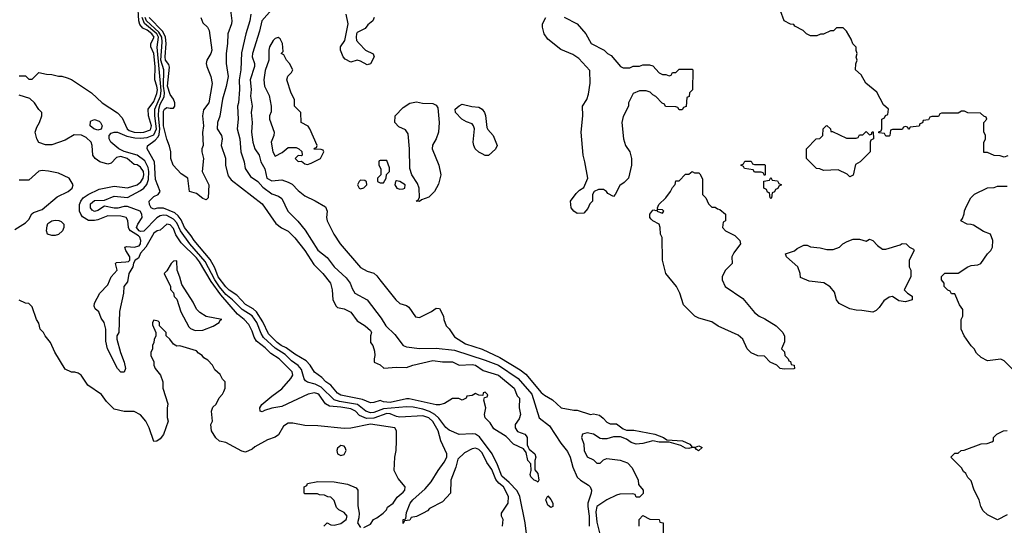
# Model space of a CAD drawing. Header units: inches. Extents: x 2380053 to 2584298, y 380219 to 546618.
# Tile 457 of 656: x 2510674 to 2516672, y 452015 to 455096. Entities that reach past the tile are written whole.
import ezdxf

# ---------------------------------------------------------------- set-up
doc = ezdxf.new("R2010")
doc.units = ezdxf.units.IN
doc.header["$MEASUREMENT"] = 0
doc.layers.add('C5415', color=7, linetype='Continuous')

msp = doc.modelspace()

# ---------------------------------------------------------------- linework, layer by layer
at = {"layer": 'C5415', "color": 2}
for points, elevation in [([(2510670, 454754), (2510710, 454754), (2510730, 454734), (2510750, 454734), (2510790, 454774), (2510836.4, 454763.6), (2510870, 454762), (2510910, 454751.3), (2510930, 454751.3), (2510962, 454742), (2510990, 454731), (2511110.6, 454650.6), (2511176, 454590), (2511270, 454527.7), (2511298.7, 454498.7), (2511329.1, 454430), (2511341.4, 454421.4), (2511370, 454410.3), (2511410, 454409.2), (2511430, 454410.3), (2511470, 454424.2), (2511477.2, 454450), (2511458.4, 454510), (2511456.2, 454550), (2511490, 454597), (2511510, 454645.5), (2511512.2, 454667.8), (2511509.8, 454690), (2511496.5, 454730), (2511498.9, 454810), (2511491.7, 454890), (2511473.1, 454930), (2511472, 454950), (2511492.3, 454990), (2511479.3, 455010), (2511450, 455032.2), (2511424, 455044), (2511406.2, 455066.2), (2511400.2, 455090), (2511394.1, 455190)], 38), ([(2511956.4, 455170), (2511965.5, 455090), (2511963, 455070), (2511940.7, 455010), (2511940.5, 454950), (2511930.5, 454889.5), (2511930.5, 454830), (2511944.4, 454750), (2511931.9, 454688.1), (2511909, 454611), (2511892.2, 454507.8), (2511879.3, 454470), (2511877.3, 454430), (2511904, 454390), (2511907.3, 454370), (2511901, 454330), (2511927.1, 454252.9), (2511927.5, 454207.5), (2511943.7, 454143.7), (2511961.2, 454121.2), (2512150, 453973.4), (2512234, 453854), (2512268.7, 453828.7), (2512310, 453807.3), (2512350, 453767.3), (2512410, 453690.5), (2512464.9, 453604.9), (2512520.7, 453550), (2512566.8, 453490), (2512577.3, 453450), (2512581, 453390), (2512602, 453350), (2512610, 453342), (2512650, 453334.8), (2512690, 453314.8), (2512730, 453261), (2512778, 453230), (2512810, 453202), (2512816, 453190), (2512811.1, 453168.9), (2512811.3, 453130), (2512824.7, 453110), (2512835.3, 453075.3), (2512838, 453050), (2512832, 453030), (2512834, 453010), (2512870, 452992), (2512891.6, 452971.6), (2512970, 452979.1), (2513030, 452976.3), (2513068, 452990), (2513190, 453019.3), (2513249.4, 453010.6), (2513310, 453011), (2513351, 452991), (2513430, 452994.9), (2513450, 452991.8), (2513498, 452958), (2513590, 452930.4), (2513686, 452850), (2513703.5, 452803.5), (2513718, 452790), (2513716, 452730), (2513724, 452690), (2513715.9, 452664.1), (2513691.3, 452630), (2513691.3, 452610), (2513706.4, 452586.4), (2513750, 452571), (2513759.8, 452559.8), (2513766, 452550), (2513766, 452506), (2513770.9, 452490.9), (2513778, 452478), (2513811.3, 452450), (2513818, 452430), (2513811.3, 452410), (2513812.7, 452352.7), (2513831, 452330), (2513836, 452290), (2513830, 452278), (2513824.7, 452284.7), (2513808, 452290), (2513788, 452310), (2513784, 452324), (2513788.7, 452350), (2513788, 452390), (2513769.3, 452409.3), (2513758, 452458), (2513742, 452482), (2513682, 452510), (2513637, 452557), (2513562.7, 452602.7), (2513538.9, 452638.9), (2513509.5, 452669.5), (2513506, 452690), (2513512.3, 452730), (2513502, 452778), (2513506, 452794), (2513522, 452798), (2513526, 452810), (2513510, 452826), (2513498, 452822), (2513494, 452806), (2513470, 452808), (2513450, 452818), (2513430, 452806), (2513398, 452802), (2513394, 452790), (2513370, 452778), (2513348.4, 452788.4), (2513310, 452788.7), (2513262, 452758), (2513230.7, 452749.3), (2513210, 452749.5), (2513046.5, 452786.5), (2513030, 452786.6), (2512930, 452763.5), (2512890, 452767.1), (2512870, 452776.2), (2512830, 452763.6), (2512810, 452762), (2512762, 452782), (2512630, 452808.4), (2512610, 452820.9), (2512569.7, 452869.7), (2512539.3, 452890), (2512515.1, 452915.1), (2512470, 452949), (2512443.7, 452990), (2512418.2, 453018.2), (2512350, 453056.9), (2512296.5, 453096.5), (2512266.3, 453110), (2512243, 453130), (2512190, 453181.6), (2512155, 453255), (2512116.8, 453316.8), (2512094.9, 453334.9), (2512050, 453360.5), (2511996.9, 453416.9), (2511950, 453448.4), (2511930, 453468.3), (2511882.4, 453530), (2511863.1, 453583.1), (2511834.9, 453634.9), (2511736, 453750), (2511718.7, 453778.7), (2511677.2, 453830), (2511657, 453877), (2511640, 453900), (2511618.3, 453918.3), (2511550, 453948.3), (2511512.3, 453947.7), (2511490, 453941.2), (2511475.3, 453950), (2511464, 453970), (2511462, 453990), (2511490, 454018.8), (2511518, 454030), (2511529, 454050), (2511501.3, 454121.3), (2511494, 454230), (2511449.6, 454310), (2511451.7, 454328.3), (2511498.7, 454361.3), (2511517.2, 454382.8), (2511522.7, 454397.3), (2511526.5, 454430), (2511518.5, 454510), (2511520.5, 454550), (2511530, 454580.3), (2511553.5, 454626.5), (2511556.5, 454650), (2511549.9, 454690.1), (2511552.7, 454790), (2511533.7, 454850), (2511541.9, 454958.1), (2511539.9, 454990), (2511520.9, 455020.9), (2511447, 455090), (2511438, 455110)], 30), ([(2512080.7, 455130), (2512076.4, 455090), (2512050.4, 455010), (2512025.5, 454894.5), (2512020.4, 454790), (2512010.4, 454730), (2512012.2, 454670), (2512006, 454590), (2512000.4, 454570), (2512004, 454490), (2511998.8, 454430), (2512014.9, 454370), (2512020.5, 454290), (2512042, 454230), (2512047.7, 454190), (2512079.9, 454139.9), (2512124.9, 454110), (2512155.6, 454075.6), (2512210, 454034.8), (2512250, 454020.7), (2512270, 454006), (2512306.8, 453930), (2512368.3, 453868.3), (2512413, 453813), (2512490, 453691), (2512547.3, 453647.3), (2512590, 453591), (2512663.4, 453523.4), (2512687.3, 453490), (2512698.5, 453458.5), (2512716, 453430), (2512791, 453390), (2512876.4, 453276.4), (2512904, 453230), (2512958, 453178), (2513010, 453111), (2513030, 453102.8), (2513110, 453093), (2513210, 453094), (2513322.4, 453082.4), (2513510, 453022.3), (2513590, 452990.3), (2513710, 452910.3), (2513794.2, 452814.2), (2513838.7, 452670), (2513900.8, 452620.8), (2513970, 452514.8), (2514010, 452464), (2514026.7, 452430), (2514043.1, 452370), (2514069.1, 452309.1), (2514089.1, 452289.1), (2514138.9, 452258.9), (2514148.7, 452248.7), (2514156.4, 452230), (2514155.8, 452210), (2514135.3, 452150), (2514134.7, 452130), (2514142.4, 452070), (2514142.4, 452010)], 34), ([(2512210, 455158), (2512148.2, 455090), (2512134.7, 455025.3), (2512092.2, 454890), (2512090.4, 454870), (2512103.1, 454830), (2512103.7, 454810), (2512077, 454730), (2512084.4, 454670), (2512080.4, 454630), (2512090.4, 454570), (2512083, 454530), (2512090.4, 454470), (2512086.7, 454410), (2512094.4, 454350), (2512105.5, 454310), (2512131.5, 454271.5), (2512141.6, 454230), (2512167.1, 454187.1), (2512179.3, 454130), (2512210, 454113.7), (2512270, 454120.5), (2512310, 454106.4), (2512333.6, 454093.6), (2512370, 454055.5), (2512410, 454022.8), (2512473.2, 453993.2), (2512536.3, 453956.3), (2512546.8, 453930), (2512542.8, 453890), (2512546.8, 453870), (2512586.8, 453790), (2512626.8, 453730), (2512750, 453586.8), (2512790, 453562.8), (2512830, 453551), (2512850, 453536), (2512866.8, 453510), (2512966, 453390), (2512990, 453366.8), (2513030, 453354), (2513044.5, 453344.5), (2513085.4, 453285.4), (2513110, 453282), (2513183.1, 453316.9), (2513210, 453338), (2513230, 453336), (2513256, 453290), (2513258, 453270), (2513271.1, 453231.1), (2513290, 453212), (2513323, 453163), (2513390, 453121.3), (2513490, 453088.4), (2513598.2, 453038.2), (2513723.2, 452963.2), (2513756.7, 452936.7), (2513850, 452824.9), (2513870, 452807.3), (2513919.8, 452779.8), (2513972, 452730), (2514050, 452716.3), (2514070, 452717.3), (2514150, 452690.8), (2514170, 452694), (2514206.4, 452686.4), (2514228.8, 452668.8), (2514250, 452643), (2514270, 452633), (2514310, 452633), (2514350, 452603), (2514370, 452594.9), (2514415.8, 452595.8), (2514542, 452570), (2514596, 452550), (2514616.8, 452536.8), (2514711.3, 452530), (2514756, 452510), (2514770, 452491.3), (2514790, 452491), (2514810, 452498.8), (2514830.7, 452490), (2514809.5, 452469.5), (2514796.4, 452476.4), (2514788, 452488), (2514770, 452488.7), (2514750, 452482.7), (2514730, 452485.1), (2514701.6, 452501.6), (2514630, 452522), (2514570, 452522.4), (2514530, 452529.7), (2514470, 452513.3), (2514430, 452509.4), (2514399.1, 452519.1), (2514370, 452539.3), (2514334.2, 452554.2), (2514290, 452554.7), (2514250, 452542.7), (2514222, 452542), (2514210, 452544), (2514168.7, 452570), (2514130, 452578.4), (2514102.8, 452570), (2514096, 452550), (2514111, 452510), (2514111.3, 452470), (2514130, 452432), (2514170, 452414), (2514190, 452394), (2514210, 452394), (2514230, 452414), (2514250, 452422), (2514331.1, 452411.1), (2514375.3, 452395.3), (2514405.4, 452365.4), (2514442, 452290), (2514443.6, 452263.6), (2514472, 452230), (2514471.6, 452208.4), (2514450, 452186), (2514430, 452186), (2514422, 452202), (2514407.3, 452207.3), (2514330, 452204), (2514310, 452199), (2514250, 452169.3), (2514190, 452129.2), (2514182.8, 452097.2), (2514190, 452034), (2514210, 451952)], 38), ([(2512832, 455110), (2512824.7, 455090), (2512795.3, 455064.7), (2512778, 455042), (2512730, 455018), (2512726, 455010), (2512722.8, 454990), (2512726, 454970), (2512741, 454950), (2512781, 454910), (2512827.7, 454887.7), (2512832.7, 454870), (2512810, 454828), (2512790, 454822), (2512750, 454844), (2512730, 454849), (2512690, 454838), (2512656.5, 454856.5), (2512644, 454870), (2512628.7, 454910), (2512628, 454930), (2512654, 454970), (2512675.3, 455070), (2512662, 455130)], 38), ([(2516692.7, 454267.3), (2516670, 454258), (2516647.3, 454267.3), (2516610, 454268), (2516570, 454286), (2516547.3, 454287.3), (2516547.3, 454347.3), (2516558, 454370), (2516558, 454390), (2516547.3, 454412.7), (2516546, 454470), (2516566, 454490), (2516562, 454502), (2516547.3, 454507.3), (2516527.3, 454527.3), (2516450, 454528), (2516430, 454538), (2516410, 454538), (2516390, 454526), (2516290, 454526), (2516278, 454522), (2516270, 454506), (2516230, 454506), (2516218, 454502), (2516210, 454486), (2516178, 454482), (2516172.7, 454467.3), (2516158, 454462), (2516152.7, 454447.3), (2516098, 454442), (2516090, 454426), (2516082, 454442), (2516070, 454446), (2516058, 454442), (2516050, 454426), (2515990, 454426), (2515978, 454422), (2515974, 454390), (2515970, 454386), (2515950, 454386), (2515942, 454402), (2515907.3, 454407.3), (2515907.3, 454412.7), (2515922, 454418), (2515926, 454430), (2515926, 454490), (2515942, 454498), (2515947.3, 454512.7), (2515962, 454518), (2515966, 454550), (2515936.4, 454576.4), (2515894.6, 454654.6), (2515828, 454710), (2515800.4, 454760.4), (2515766, 454790), (2515767.3, 454827.3), (2515775.3, 454850), (2515768.7, 454868.7), (2515775.3, 454890), (2515768.9, 454908.9), (2515768.4, 454928.4), (2515749.1, 454949.1), (2515738, 454978), (2515710, 455026), (2515690, 455046), (2515650, 455046), (2515631.6, 455028.4), (2515612.7, 455027.3), (2515570, 455008), (2515552.7, 455007.3), (2515530, 454998), (2515490, 454998), (2515466, 455010), (2515446, 455030), (2515396.4, 455056.4), (2515390, 455066), (2515370, 455068), (2515330, 455088.7), (2515308.7, 455150)], 38), ([(2513764.5, 451930), (2513753.6, 452030), (2513721.1, 452190), (2513704.1, 452224.1), (2513655.4, 452275.4), (2513610, 452314.7), (2513584.2, 452384.2), (2513552.6, 452450), (2513474.5, 452554.5), (2513450, 452569.6), (2513430, 452571.8), (2513350, 452568), (2513290, 452594.5), (2513270, 452611.8), (2513227.5, 452667.5), (2513202, 452690), (2513170, 452708.9), (2513130, 452722.2), (2513070, 452734), (2513030, 452736.8), (2512890, 452725), (2512830, 452701.8), (2512810, 452699.7), (2512782, 452710), (2512730.5, 452750.5), (2512621.2, 452770), (2512590, 452779.8), (2512510, 452856.8), (2512474.2, 452874.2), (2512427.1, 452887.1), (2512415.2, 452895.2), (2512406.6, 452906.6), (2512390, 452963.7), (2512370, 452989.7), (2512330, 453016.4), (2512290, 453056.1), (2512230, 453093.8), (2512159.7, 453159.7), (2512144.2, 453184.2), (2512118.5, 453250), (2512090.5, 453290.5), (2512028.5, 453330), (2511970, 453389.8), (2511930, 453421.6), (2511890, 453467.9), (2511861.5, 453510), (2511802.9, 453622.9), (2511710.7, 453730), (2511653.3, 453810), (2511630, 453857.7), (2511610, 453879.8), (2511570, 453902.2), (2511550, 453905.8), (2511530, 453901.4), (2511510, 453888.3), (2511430, 453807.1), (2511410, 453805), (2511400.5, 453810), (2511385.3, 453830), (2511392.6, 453850), (2511419.3, 453890), (2511418.2, 453910), (2511406.6, 453930), (2511330, 453956.9), (2511310, 453958), (2511271.8, 453948.2), (2511250, 453947.9), (2511190, 453960.7), (2511150, 453932.4), (2511130, 453927.7), (2511115.9, 453935.9), (2511105.3, 453950), (2511105.8, 453974.2), (2511130, 453993.8), (2511190, 453997.1), (2511250, 454020.9), (2511330, 454013), (2511410, 454054.6), (2511430, 454070.3), (2511447.8, 454092.2), (2511457.9, 454122.1), (2511460.3, 454170), (2511455.9, 454195.9), (2511435.9, 454235.9), (2511390, 454269.7), (2511310, 454292.2), (2511277, 454310), (2511229.4, 454350), (2511218, 454370), (2511219, 454390), (2511230, 454404.7), (2511249, 454411), (2511270, 454410.7), (2511326.4, 454386.4), (2511375.3, 454375.3), (2511410, 454373.5), (2511450, 454378.2), (2511490, 454395.2), (2511506.2, 454430), (2511496.4, 454510), (2511497.3, 454550), (2511531, 454630), (2511534.8, 454665.2), (2511512.1, 454927.9), (2511519.9, 454990), (2511509.2, 455010), (2511433.6, 455073.6), (2511419.9, 455110)], 34), ([(2511778, 455110), (2511790, 455076), (2511817.3, 455050), (2511827.3, 455030), (2511844, 454910), (2511838.8, 454890), (2511814, 454850), (2511810.6, 454830), (2511814, 454810), (2511837.3, 454750), (2511846.4, 454706.4), (2511826, 454590), (2511792.7, 454547.3), (2511786.4, 454510), (2511793, 454450), (2511787.9, 454407.9), (2511790.4, 454330.4), (2511782.4, 454310), (2511782.4, 454290), (2511793.7, 454250), (2511784.7, 454170), (2511826, 454090), (2511821, 454010), (2511810, 453999), (2511790, 454006), (2511750, 454036), (2511708.7, 454050), (2511698, 454130), (2511656.4, 454156.4), (2511608.7, 454210), (2511595.3, 454250), (2511594, 454290), (2511585.6, 454325.6), (2511570, 454368), (2511550, 454449), (2511550, 454538), (2511556, 454550), (2511570, 454562), (2511590, 454556.3), (2511610, 454557.3), (2511619.5, 454570), (2511618.7, 454590), (2511610.9, 454610.9), (2511590, 454641.2), (2511574.5, 454690), (2511586.9, 454806.9), (2511582.7, 454822.7), (2511562.2, 454850), (2511559.8, 454870), (2511566.6, 454950), (2511561.7, 454990), (2511544.7, 455024.7), (2511462.3, 455110)], 26), ([(2513990, 455111), (2514070.6, 455070.6), (2514122, 455010), (2514154, 454950), (2514234, 454910), (2514254, 454890), (2514276.9, 454876.9), (2514334, 454810), (2514350, 454802), (2514390, 454802), (2514410, 454812), (2514450, 454812), (2514470, 454822), (2514510, 454822), (2514530, 454814), (2514570, 454772), (2514590, 454762), (2514610, 454762), (2514630, 454754), (2514642, 454758), (2514650, 454774), (2514670, 454774), (2514690, 454794), (2514770, 454794), (2514774, 454790), (2514771.6, 454668.4), (2514754, 454650), (2514752.7, 454627.3), (2514738, 454622), (2514732.7, 454567.3), (2514718, 454562), (2514710, 454546), (2514690, 454546), (2514682, 454562), (2514670, 454566), (2514607.3, 454567.3), (2514602, 454582), (2514587.3, 454587.3), (2514548.4, 454628.4), (2514530, 454638), (2514514, 454654), (2514490, 454662), (2514450, 454662), (2514410, 454646), (2514382, 454590), (2514382, 454570), (2514350, 454506), (2514341, 454470), (2514351.3, 454370), (2514364.7, 454330), (2514390.7, 454290.7), (2514401, 454250), (2514401, 454210), (2514382, 454130), (2514356.9, 454103.1), (2514330, 454086), (2514302, 454030), (2514290, 454018), (2514256.4, 454036.4), (2514248, 454050), (2514230, 454062), (2514199.6, 454060.4), (2514174, 454050), (2514162, 454030), (2514162, 453990), (2514146.4, 453973.6), (2514135.3, 453944.7), (2514110, 453918), (2514070, 453915.3), (2514048.9, 453928.9), (2514034, 453950), (2514029, 453990), (2514063.1, 454036.9), (2514083.1, 454056.9), (2514110, 454074), (2514135.3, 454130), (2514117.2, 454230), (2514105.2, 454270), (2514094, 454410), (2514104, 454510), (2514102, 454570), (2514128.7, 454610), (2514138, 454642), (2514148.7, 454710), (2514147.3, 454787.3), (2514080.4, 454860.4), (2514043.1, 454883.1), (2513970, 454915.3), (2513890, 454978), (2513868.7, 455010), (2513858, 455050), (2513858, 455070), (2513878, 455110)], 38), ([(2513615.3, 452010), (2513618, 452050), (2513608, 452070), (2513608, 452090), (2513649.1, 452150.9), (2513652.3, 452190), (2513621.6, 452250), (2513592.8, 452272.8), (2513574.9, 452294.9), (2513550, 452355.1), (2513518.7, 452398.7), (2513490, 452456.2), (2513470, 452476.2), (2513450, 452485.1), (2513430, 452480.9), (2513383.7, 452456.3), (2513342, 452418), (2513331.3, 452370), (2513301, 452290), (2513298, 452210), (2513250, 452158), (2513170, 452118), (2513156.9, 452103.1), (2513131.3, 452088.7), (2513090, 452068), (2513058, 452062), (2513050, 452046), (2513018, 452042), (2513010, 452026), (2513008.7, 452050), (2513026, 452054), (2513030, 452094), (2513053.2, 452150), (2513069.5, 452170), (2513143.1, 452236.9), (2513179.8, 452280.2), (2513222.6, 452350), (2513260.4, 452399.6), (2513276, 452430), (2513276, 452450), (2513238.3, 452530), (2513223.5, 452590), (2513190, 452648), (2513165.1, 452670), (2513130, 452681.5), (2512990, 452674.3), (2512970, 452677.4), (2512930, 452694.8), (2512910, 452695.5), (2512831.4, 452668.6), (2512786, 452666), (2512743.8, 452683.8), (2512719.7, 452710), (2512690, 452725.7), (2512630, 452735.8), (2512560.1, 452740.1), (2512535.6, 452755.6), (2512498, 452810), (2512490, 452817), (2512470, 452822.7), (2512430, 452814), (2512270, 452739.3), (2512210, 452729.4), (2512164.9, 452715.1), (2512150, 452706), (2512138, 452710), (2512137.2, 452730), (2512149.6, 452750.4), (2512210, 452802.8), (2512270, 452846.8), (2512326, 452910), (2512337, 452930), (2512333.6, 452950), (2512254, 453030), (2512202.8, 453062.8), (2512170, 453095.6), (2512117.2, 453137.2), (2512101.2, 453161.2), (2512090, 453198), (2512070, 453239), (2512041.2, 453270), (2512001.2, 453301.2), (2511898.6, 453418.6), (2511840.6, 453500.6), (2511770, 453620.4), (2511750, 453645.3), (2511656.8, 453736.8), (2511625.2, 453785.2), (2511610, 453822.7), (2511590, 453845.1), (2511570, 453849.3), (2511530, 453812.7), (2511510.9, 453809.1), (2511490, 453795.3), (2511442, 453710), (2511410, 453674), (2511396.5, 453643.5), (2511378, 453630), (2511367.1, 453612.9), (2511362, 453590), (2511339.3, 453550), (2511330, 453499), (2511307.7, 453470), (2511306.8, 453430), (2511282.5, 453317.5), (2511277.3, 453190), (2511266, 453170), (2511266, 453150), (2511287.3, 453067.3), (2511310.7, 453010), (2511318, 452970), (2511310, 452948.7), (2511290, 452948.7), (2511269, 452970), (2511208.9, 453091.1), (2511198, 453138), (2511199, 453210), (2511188.7, 453250), (2511170, 453278), (2511155.5, 453315.5), (2511134, 453334), (2511128, 453350), (2511128.7, 453368.7), (2511161.2, 453430), (2511210, 453480.7), (2511231.3, 453530), (2511267, 453570), (2511257.2, 453610), (2511263.3, 453616.7), (2511319.4, 453620.6), (2511336.6, 453623.4), (2511344.5, 453630), (2511345.6, 453650), (2511320.4, 453690), (2511314, 453710), (2511326.3, 453713.7), (2511370, 453710.7), (2511401, 453719), (2511409.8, 453730.2), (2511411.6, 453750), (2511406.5, 453770), (2511398.3, 453778.3), (2511349.3, 453810), (2511340.4, 453820.4), (2511335.6, 453830), (2511332.1, 453872.1), (2511322, 453890), (2511290, 453899.5), (2511210, 453900.7), (2511150, 453876.2), (2511130, 453871.8), (2511092.5, 453872.5), (2511055.3, 453895.3), (2511046, 453910), (2511038, 453930), (2511039, 453970), (2511046, 453990), (2511060.9, 454010), (2511090, 454030.4), (2511156.9, 454063.1), (2511250, 454081.7), (2511330, 454072), (2511390, 454090.3), (2511412.5, 454107.5), (2511426, 454130), (2511430.6, 454150), (2511426.9, 454170), (2511410, 454198), (2511390, 454211.2), (2511370, 454214), (2511327.6, 454250), (2511290, 454262.5), (2511263.2, 454256.8), (2511230, 454222), (2511210, 454215.1), (2511162, 454230), (2511134, 454250), (2511119, 454270), (2511115.1, 454330), (2511109.2, 454350), (2511078.3, 454378.3), (2511050, 454392), (2511006.4, 454393.6), (2510950, 454361.2), (2510870, 454334), (2510830, 454334), (2510790, 454348.7), (2510777.2, 454370), (2510768.7, 454410), (2510778, 454442), (2510794, 454470), (2510808.7, 454510), (2510808, 454530), (2510790, 454548), (2510764, 454590), (2510735.5, 454615.5), (2510670, 454635.3)], 38), ([(2510643.1, 453816.9), (2510710, 453858), (2510730, 453878), (2510747.5, 453912.5), (2510758, 453922), (2510810, 453938.8), (2510902.7, 454017.3), (2510968.7, 454050), (2510994, 454070), (2510999, 454090), (2510975.3, 454130), (2510910, 454161.2), (2510850, 454173.2), (2510810, 454177.2), (2510790, 454174), (2510730, 454119), (2510670, 454117.2)], 42), ([(2516754.6, 452934.6), (2516670, 453018), (2516650, 453028), (2516570, 453018), (2516530, 453038), (2516503.1, 453063.1), (2516488, 453090), (2516469.1, 453109.1), (2516428, 453170), (2516408, 453210), (2516408, 453270), (2516418, 453290), (2516418, 453330), (2516399, 453359), (2516370, 453426), (2516350, 453426), (2516342, 453442), (2516327.3, 453447.3), (2516306, 453470), (2516306, 453490), (2516288, 453510), (2516288.4, 453531.6), (2516308.4, 453551.6), (2516390, 453552), (2516450, 453591), (2516470, 453598), (2516510, 453602), (2516528.9, 453611.1), (2516568.7, 453670), (2516588.7, 453690), (2516599, 453710), (2516602, 453750), (2516588.4, 453788.4), (2516544.7, 453804.7), (2516483.1, 453843.1), (2516470, 453848.7), (2516446, 453850), (2516406, 453870), (2516416.4, 453883.6), (2516427.3, 453912.7), (2516428.4, 453931.6), (2516440.4, 453959.6), (2516468, 454010), (2516490, 454032), (2516568.4, 454071.6), (2516610, 454074), (2516630, 454082), (2516690, 454082)], 38), ([(2512770, 452000.7), (2512810, 452022.8), (2512828.7, 452051.3), (2512850, 452061), (2512888.7, 452090), (2512908.7, 452110), (2512914, 452126), (2512948, 452150), (2512972.7, 452187.3), (2513010, 452218), (2513019, 452230), (2513022, 452250), (2512980.2, 452300.2), (2512955.3, 452350), (2512958, 452430), (2512968, 452470), (2512968.7, 452530), (2512968.7, 452590), (2512958, 452610), (2512810, 452631.8), (2512690, 452607.8), (2512650, 452604.7), (2512490, 452621.1), (2512410, 452622.4), (2512337.7, 452637.7), (2512310, 452638.4), (2512279.9, 452620.1), (2512250, 452566), (2512230, 452552.7), (2512183.4, 452536.6), (2512106.4, 452493.6), (2512090, 452478), (2512050, 452461.2), (2512027, 452467), (2511930, 452519), (2511890, 452528), (2511868.9, 452548.9), (2511842, 452590), (2511838, 452630), (2511848, 452650), (2511842, 452710), (2511850, 452734), (2511870, 452754), (2511888.4, 452791.6), (2511910, 452814), (2511918, 452830), (2511926, 452850), (2511926, 452890), (2511910, 452906), (2511894.6, 452934.6), (2511863.1, 452963.1), (2511848, 452990), (2511820.4, 453020.4), (2511796.4, 453036.4), (2511786, 453050), (2511763.1, 453063.1), (2511750, 453078), (2511650, 453108), (2511630, 453106), (2511610, 453118), (2511588.4, 453148.4), (2511566, 453170), (2511566, 453190), (2511526, 453230), (2511526, 453250), (2511518, 453258), (2511490, 453266), (2511482, 453250), (2511483.6, 453236.4), (2511502, 453190), (2511502, 453170), (2511492.7, 453147.3), (2511491.6, 453128.4), (2511482, 453110), (2511482, 453090), (2511472.7, 453067.3), (2511472, 453050), (2511491.1, 453011.1), (2511491.3, 452990), (2511498, 452970), (2511532, 452930), (2511544.7, 452890), (2511544.7, 452850), (2511576, 452756), (2511571.1, 452728.9), (2511571.1, 452671.1), (2511578, 452650), (2511550.6, 452569.4), (2511530, 452542), (2511510, 452528), (2511490, 452526), (2511462, 452610), (2511442, 452650), (2511410, 452688.7), (2511370, 452708.7), (2511310, 452709), (2511250, 452722), (2511202, 452770), (2511172.1, 452812.1), (2511089.3, 452869.3), (2511048, 452930), (2511030, 452942), (2511010, 452948.7), (2510988.9, 452948.9), (2510950, 452966), (2510888.7, 453070), (2510862, 453130), (2510828, 453170), (2510818, 453190), (2510798, 453210), (2510790, 453246), (2510775.3, 453270), (2510750, 453346), (2510730, 453366), (2510710, 453368), (2510670, 453386)], 42), ([(2516690, 452078), (2516630, 452048), (2516570, 452078), (2516543.1, 452103.1), (2516528, 452130), (2516518, 452170), (2516488, 452230), (2516470, 452286), (2516450, 452306), (2516438, 452330), (2516423.1, 452343.1), (2516410, 452366), (2516346, 452430), (2516370, 452454), (2516390, 452454), (2516408.4, 452471.6), (2516427.3, 452472.7), (2516530, 452512), (2516567.3, 452512.7), (2516596.4, 452523.6), (2516606, 452530), (2516606, 452550), (2516626, 452570), (2516666, 452590), (2516690, 452592)], 38), ([(2512526, 452010), (2512546, 452030), (2512570, 452018), (2512590, 452016), (2512630, 452026), (2512662, 452050), (2512668.7, 452070), (2512650, 452094), (2512618, 452110), (2512603.1, 452123.1), (2512590, 452166), (2512570, 452186), (2512550, 452188), (2512530, 452198), (2512500.4, 452200.4), (2512487.3, 452207.3), (2512410, 452206), (2512406, 452210), (2512406, 452250), (2512422, 452258), (2512426, 452270), (2512490, 452281), (2512590, 452280.7), (2512670, 452266), (2512723, 452243), (2512733, 452230), (2512733.2, 452133.2), (2512741, 452090), (2512739.8, 452060.2), (2512731, 452030), (2512750, 452001)], 42), ([(2514448, 452010), (2514448, 452050), (2514470, 452074), (2514511.6, 452051.6), (2514570, 452051), (2514574, 452034), (2514594, 452030), (2514594, 451970)], 38)]:
    msp.add_lwpolyline(points, dxfattribs=dict(at, elevation=elevation))
for points, elevation in [([(2512247.3, 454987.3), (2512230, 454982), (2512218, 454970), (2512196, 454930), (2512191.3, 454910), (2512192, 454850), (2512170, 454786), (2512160.5, 454730), (2512165.5, 454690), (2512193.7, 454633.7), (2512206, 454570), (2512205.4, 454534.6), (2512196, 454510), (2512196, 454490), (2512224.7, 454410), (2512222, 454390), (2512206, 454350), (2512216, 454290), (2512230, 454264.7), (2512272.5, 454287.5), (2512310, 454318), (2512356.9, 454316.9), (2512374, 454310), (2512392.7, 454292.7), (2512394, 454270), (2512390, 454266), (2512370, 454268), (2512352, 454250), (2512370, 454232), (2512390, 454234), (2512410, 454218), (2512427.3, 454212.7), (2512450, 454222), (2512506, 454250), (2512526, 454290), (2512522, 454302), (2512510, 454306), (2512467.3, 454307.3), (2512470, 454314), (2512482, 454318), (2512486, 454330), (2512442, 454430), (2512430, 454448), (2512388, 454470), (2512386, 454530), (2512348, 454570), (2512348, 454610), (2512328.4, 454648.4), (2512302, 454730), (2512307.3, 454752.7), (2512330, 454774), (2512338, 454790), (2512318, 454830), (2512298, 454850), (2512282, 454882), (2512266, 454890), (2512278, 454902), (2512275.3, 454950), (2512260.4, 454980.4)], 42), ([(2513110, 453988), (2513088, 453990), (2513102, 453998), (2513108.4, 454011.6), (2513107, 454070), (2513097.4, 454097.4), (2513062, 454150), (2513049.4, 454190), (2513048, 454310), (2513039.6, 454399.6), (2513024.5, 454424.5), (2512983.7, 454443.7), (2512959, 454470), (2512961.2, 454510), (2513010, 454561), (2513050, 454586.8), (2513090, 454596.3), (2513127.9, 454587.9), (2513190, 454584.9), (2513210, 454576), (2513219.9, 454559.9), (2513228.4, 454470), (2513224.4, 454410), (2513210.4, 454370), (2513187.8, 454332.2), (2513187, 454310), (2513226.4, 454210), (2513239.3, 454150), (2513225.8, 454094.2), (2513201, 454050), (2513165.4, 454014.6), (2513122, 453998)], 38), ([(2513510, 454268), (2513490, 454278), (2513470, 454288.7), (2513449.2, 454310), (2513439.3, 454330), (2513436, 454350), (2513445.2, 454430), (2513439, 454450), (2513430, 454462), (2513394.6, 454474.6), (2513368, 454490), (2513328, 454530), (2513326, 454550), (2513350, 454571.3), (2513370, 454581), (2513427.1, 454567.1), (2513470, 454562.8), (2513491, 454550), (2513506, 454530), (2513512, 454512), (2513519.9, 454439.9), (2513526, 454426), (2513558.8, 454390), (2513582, 454330), (2513572.7, 454307.3), (2513530, 454268)], 38), ([(2511150, 454422.9), (2511126, 454430), (2511103.6, 454450), (2511105.3, 454474.7), (2511110, 454480.7), (2511130, 454487.7), (2511157.6, 454477.6), (2511166.8, 454470), (2511176, 454450), (2511170, 454429.2)], 34), ([(2515614, 454414), (2515626, 454414), (2515710, 454374), (2515770, 454374), (2515782, 454378), (2515790, 454394), (2515810, 454394), (2515830, 454414), (2515850, 454394), (2515862, 454398), (2515867.3, 454412.7), (2515872.7, 454412.7), (2515874, 454370), (2515858, 454362), (2515854, 454350), (2515854, 454290), (2515794, 454230), (2515766, 454214), (2515750, 454148), (2515730, 454138), (2515714, 454154), (2515660.4, 454180.4), (2515570, 454178), (2515547.3, 454187.3), (2515528.4, 454188.4), (2515466, 454250), (2515466, 454310), (2515526, 454370), (2515547.3, 454372.7), (2515566, 454390), (2515568, 454430), (2515586, 454450), (2515590, 454451.3), (2515612, 454430)], 38), ([(2512910, 454238), (2512870, 454238), (2512863.6, 454236.4), (2512862, 454230), (2512862, 454210), (2512872.7, 454187.3), (2512874, 454150), (2512854, 454130), (2512854, 454110), (2512870, 454102), (2512890, 454102), (2512906, 454130), (2512907.3, 454152.7), (2512926, 454170), (2512926, 454194)], 42), ([(2515150, 454214), (2515210, 454214), (2515214, 454210), (2515214, 454150), (2515210, 454146), (2515202, 454162), (2515190, 454166), (2515150, 454166), (2515142, 454182), (2515088.4, 454188.4), (2515082, 454202), (2515066, 454210), (2515082, 454218), (2515090, 454234), (2515130, 454234), (2515138, 454218)], 38), ([(2514890, 453954), (2514910, 453954), (2514923.6, 453943.6), (2514939.6, 453939.6), (2514974, 453910), (2514974, 453870), (2514958, 453862), (2514954, 453830), (2514974, 453810), (2515030, 453781), (2515061, 453750), (2515064.7, 453730), (2515023.6, 453676.4), (2515012, 453650), (2515014, 453610), (2514971.6, 453568.4), (2514952, 453530), (2514952, 453510), (2514972, 453470), (2515078, 453398), (2515150, 453311), (2515178, 453290), (2515213.2, 453273.2), (2515282, 453230), (2515322, 453190), (2515332.7, 453167.3), (2515332.7, 453132.7), (2515314, 453090), (2515331.6, 453071.6), (2515334, 453050), (2515354, 453030), (2515358, 453018), (2515370, 453014), (2515374, 452994), (2515392, 452990), (2515394, 452970), (2515390, 452968), (2515330, 452966), (2515306, 452970), (2515286, 452990), (2515246, 453010), (2515210, 453046), (2515170, 453048), (2515130, 453066), (2515106, 453090), (2515078, 453150), (2515050, 453174), (2514929.2, 453229.2), (2514890, 453255.3), (2514810, 453278), (2514786, 453290), (2514718, 453358), (2514695.3, 453430), (2514675.3, 453470), (2514609.1, 453549.1), (2514588.9, 453631.1), (2514588.4, 453768.4), (2514578, 453790), (2514575.3, 453830), (2514568.7, 453850), (2514529.6, 453869.6), (2514520.1, 453880.1), (2514513.2, 453890), (2514512.7, 453910), (2514530, 453936), (2514536.9, 453936.9), (2514547.3, 453932.7), (2514558, 453938), (2514554, 453930), (2514590, 453918), (2514597.2, 453930), (2514590, 453937.2), (2514560.4, 453940.4), (2514558, 453950), (2514568, 453970), (2514609.1, 454010.9), (2514638, 454050), (2514650, 454074), (2514667.3, 454092.7), (2514670, 454114), (2514690, 454114), (2514730, 454154), (2514750, 454154), (2514770, 454172), (2514783.6, 454163.6), (2514810, 454162), (2514816.9, 454156.9), (2514832.7, 454127.3), (2514834, 454030), (2514854, 454010), (2514870, 453974)], 38), ([(2512750, 454118), (2512742, 454110), (2512732, 454090), (2512742, 454070), (2512750, 454066), (2512770, 454072), (2512788, 454090), (2512787.3, 454107.3), (2512776.4, 454116.4)], 42), ([(2512970, 454114), (2512962, 454110), (2512958.8, 454090), (2512971, 454070), (2512990, 454062.4), (2513010, 454064.4), (2513019.3, 454070), (2513020.9, 454090), (2512990, 454109.3)], 42), ([(2515250, 454006), (2515246, 454010), (2515242, 454042), (2515230, 454046), (2515222, 454062), (2515206, 454070), (2515207.3, 454112.7), (2515242, 454118), (2515250, 454134), (2515258, 454118), (2515290, 454114), (2515298, 454098), (2515314, 454090), (2515298, 454082), (2515292.7, 454067.3), (2515278, 454062), (2515272.7, 454047.3), (2515258, 454042), (2515254, 454010)], 38), ([(2510870, 453780.4), (2510842.7, 453790), (2510836.9, 453810), (2510840.1, 453839.9), (2510846.1, 453853.9), (2510868.6, 453871.4), (2510890, 453875.3), (2510912.1, 453872.1), (2510926.9, 453866.9), (2510942, 453850), (2510942.4, 453830), (2510934.9, 453810), (2510910, 453786.6), (2510890, 453780.4)], 38), ([(2515930, 453698), (2515950, 453698), (2516036.4, 453723.6), (2516050, 453731.3), (2516074, 453730), (2516094, 453710), (2516118, 453698), (2516122, 453690), (2516092, 453630), (2516092, 453590), (2516102, 453570), (2516102, 453530), (2516062, 453450), (2516082, 453430), (2516110, 453412), (2516110.7, 453389.3), (2516070, 453377.2), (2516030, 453382.7), (2515990, 453409), (2515970, 453405.2), (2515936.8, 453383.2), (2515910, 453342), (2515890, 453324), (2515870, 453314), (2515804.7, 453324.7), (2515770, 453325.2), (2515730, 453334), (2515666.3, 453366.3), (2515648.7, 453390), (2515636.5, 453436.5), (2515610, 453468.7), (2515572.5, 453492.5), (2515483.1, 453503.1), (2515430, 453526), (2515428.7, 453550), (2515413.2, 453590), (2515344, 453650), (2515338, 453670), (2515392.9, 453687.1), (2515410, 453702), (2515450, 453722), (2515470, 453722), (2515490, 453712), (2515550, 453706), (2515590, 453696), (2515630, 453696), (2515668, 453710), (2515688.9, 453731.1), (2515714.6, 453745.4), (2515750, 453758), (2515790, 453758), (2515830, 453746), (2515850, 453758), (2515870, 453751.3), (2515899.8, 453719.8)], 38), ([(2511630, 453626), (2511610, 453624), (2511596, 453610), (2511570, 453566), (2511554, 453550), (2511592, 453470), (2511592.7, 453452.7), (2511611.3, 453431.3), (2511614, 453410), (2511630, 453394), (2511655.3, 453315.3), (2511704.5, 453224.5), (2511714, 453214), (2511742, 453202), (2511790, 453204.9), (2511851.5, 453228.5), (2511888.7, 453250), (2511894.6, 453265.4), (2511906, 453270), (2511810, 453286.6), (2511771.7, 453311.7), (2511751.7, 453331.7), (2511730, 453375.3), (2511662, 453482), (2511650, 453528), (2511632.3, 453570)], 42), ([(2512630, 452502), (2512610, 452485.2), (2512604.9, 452470), (2512610, 452451), (2512630, 452439.5), (2512650, 452445.7), (2512662.2, 452470), (2512656.9, 452490), (2512650, 452498)], 46), ([(2513910, 452124), (2513890, 452138), (2513878, 452170), (2513890, 452194), (2513910, 452172), (2513922, 452150), (2513922, 452130)], 30)]:
    msp.add_lwpolyline(points, close=True, dxfattribs=dict(at, elevation=elevation))

doc.saveas('drawing.dxf')
